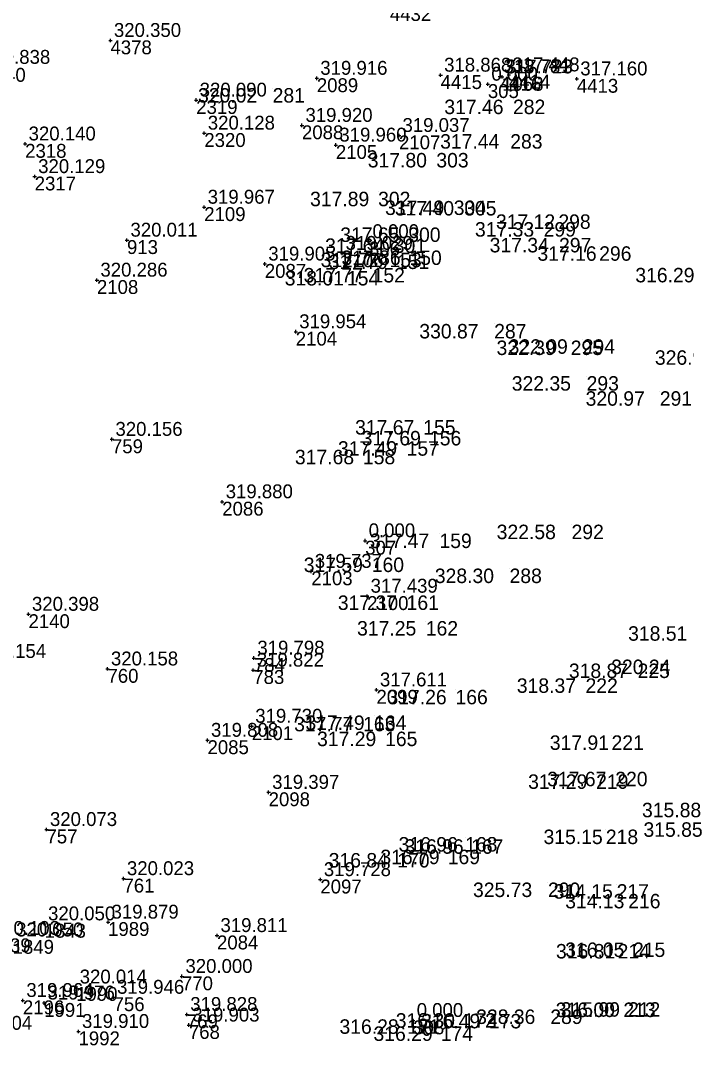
# Model space of a CAD drawing. Extents: x -829398 to -819400, y -1074439 to -1067977.
# Drawn here: x -820952.6 to -820895.1, y -1070112.4 to -1070023.8 of the extents above; entities that cross this region are included whole.
import ezdxf

# ---------------------------------------------------------------- set-up
doc = ezdxf.new("R2010")
doc.units = 0
for name, color, linetype in [('Vrstva 60', 7, 'Continuous'), ('Vrstva 61', 7, 'Continuous'), ('Čísla bodů_doměření_2012', 7, 'Continuous')]:
    doc.layers.add(name, color=color, linetype=linetype)

# ---------------------------------------------------------------- blocks, each defined once
blk = doc.blocks.new('BOD')
at = {"layer": 'Čísla bodů_doměření_2012'}
for p, q in [((-0.15, 0), (0.15, 0)), ((0, -0.15), (0, 0.15))]:
    blk.add_line(p, q, dxfattribs=at)

msp = doc.modelspace()

# ---------------------------------------------------------------- linework, layer by layer
at = {"layer": 'Vrstva 60'}
for p, q in [((-820930.825, -1070029.674), (-820930.825, -1070029.674)), ((-820910.06, -1070030.67), (-820910.06, -1070030.67)), ((-820910.302, -1070033.653), (-820910.302, -1070033.653)), ((-820916.684, -1070035.278), (-820916.684, -1070035.278)), ((-820921.715, -1070038.629), (-820921.715, -1070038.629)), ((-820915.182, -1070039.387), (-820915.182, -1070039.387)), ((-820914.282, -1070039.431), (-820914.282, -1070039.431)), ((-820906.14, -1070040.589), (-820906.14, -1070040.589)), ((-820919.11, -1070041.718), (-820919.11, -1070041.718)), ((-820907.412, -1070041.257), (-820907.412, -1070041.257)), ((-820920.36, -1070042.667), (-820920.36, -1070042.667)), ((-820906.086, -1070042.62), (-820906.086, -1070042.62)), ((-820902.618, -1070043.345), (-820902.618, -1070043.345)), ((-820920.733, -1070043.898), (-820920.733, -1070043.898)), ((-820920.096, -1070044.057), (-820920.096, -1070044.057)), ((-820919.008, -1070043.708), (-820919.008, -1070043.708)), ((-820922.19, -1070045.22), (-820922.19, -1070045.22)), ((-820924.408, -1070045.48), (-820924.408, -1070045.48)), ((-820911.688, -1070050.056), (-820911.688, -1070050.056)), ((-820904.043, -1070051.383), (-820904.043, -1070051.383)), ((-820905.077, -1070051.491), (-820905.077, -1070051.491)), ((-820903.704, -1070054.568), (-820903.704, -1070054.568)), ((-820897.381, -1070055.874), (-820897.381, -1070055.874)), ((-820917.817, -1070058.364), (-820917.817, -1070058.364)), ((-820917.319, -1070059.303), (-820917.319, -1070059.303)), ((-820919.25, -1070060.192), (-820919.25, -1070060.192)), ((-820923.026, -1070060.933), (-820923.026, -1070060.933)), ((-820905.006, -1070067.404), (-820905.006, -1070067.404)), ((-820916.413, -1070068.173), (-820916.413, -1070068.173)), ((-820922.264, -1070070.247), (-820922.264, -1070070.247)), ((-820910.359, -1070071.199), (-820910.359, -1070071.199)), ((-820919.252, -1070073.523), (-820919.252, -1070073.523)), ((-820917.596, -1070075.735), (-820917.596, -1070075.735)), ((-820899.298, -1070079.407), (-820899.298, -1070079.407)), ((-820903.797, -1070080.688), (-820903.797, -1070080.688)), ((-820915.029, -1070081.679), (-820915.029, -1070081.679)), ((-820923.015, -1070084.012), (-820923.015, -1070084.012)), ((-820922.058, -1070083.895), (-820922.058, -1070083.895)), ((-820921.112, -1070085.292), (-820921.112, -1070085.292)), ((-820901.551, -1070085.616), (-820901.551, -1070085.616)), ((-820902.88, -1070088.985), (-820902.88, -1070088.985)), ((-820901.227, -1070088.761), (-820901.227, -1070088.761)), ((-820902.041, -1070093.758), (-820902.041, -1070093.758)), ((-820914.199, -1070094.404), (-820914.199, -1070094.404)), ((-820913.686, -1070094.596), (-820913.686, -1070094.596)), ((-820915.702, -1070095.495), (-820915.702, -1070095.495)), ((-820920.058, -1070095.783), (-820920.058, -1070095.783)), ((-820907.041, -1070098.335), (-820907.041, -1070098.335)), ((-820901.108, -1070098.476), (-820901.108, -1070098.476)), ((-820900.109, -1070099.313), (-820900.109, -1070099.313)), ((-820901.024, -1070103.645), (-820901.024, -1070103.645)), ((-820899.697, -1070103.516), (-820899.697, -1070103.516)), ((-820900.526, -1070108.708), (-820900.526, -1070108.708)), ((-820900.126, -1070108.676), (-820900.126, -1070108.676)), ((-820914.333, -1070109.625), (-820914.333, -1070109.625)), ((-820912.139, -1070109.686), (-820912.139, -1070109.686)), ((-820906.838, -1070109.306), (-820906.838, -1070109.306)), ((-820919.188, -1070110.156), (-820919.188, -1070110.156)), ((-820916.307, -1070110.768), (-820916.307, -1070110.768))]:
    msp.add_line(p, q, dxfattribs=at)

# ---------------------------------------------------------------- block references
for p in [(-820944.836, -1070025.551), (-820944.836, -1070025.551), (-820916.311, -1070028.551), (-820916.311, -1070028.551), (-820910.415, -1070028.525), (-820910.415, -1070028.525), (-820927.007, -1070028.822), (-820927.007, -1070028.822), (-820912.23, -1070029.33), (-820911.184, -1070028.681), (-820911.184, -1070028.681), (-820911.003, -1070028.701), (-820911.003, -1070028.701), (-820904.546, -1070028.872), (-820904.546, -1070028.872), (-820937.427, -1070030.705), (-820937.427, -1070030.705), (-820928.292, -1070032.893), (-820928.292, -1070032.893), (-820936.727, -1070033.561), (-820936.727, -1070033.561), (-820919.908, -1070033.762), (-820919.908, -1070033.762), (-820952.206, -1070034.495), (-820952.206, -1070034.495), (-820925.361, -1070034.593), (-820925.361, -1070034.593), (-820951.38, -1070037.316), (-820951.38, -1070037.316), (-820936.735, -1070039.962), (-820936.735, -1070039.962), (-820943.407, -1070042.811), (-820943.407, -1070042.811), (-820922.5, -1070042.94), (-820924.822, -1070043.953), (-820924.822, -1070043.953), (-820931.501, -1070044.873), (-820931.501, -1070044.873), (-820946.003, -1070046.265), (-820946.003, -1070046.265), (-820928.829, -1070050.727), (-820928.829, -1070050.727), (-820944.705, -1070060.027), (-820944.705, -1070060.027), (-820935.178, -1070065.423), (-820935.178, -1070065.423), (-820922.83, -1070068.79), (-820927.485, -1070071.436), (-820927.485, -1070071.436), (-820922.663, -1070073.582), (-820922.663, -1070073.582), (-820951.916, -1070075.144), (-820951.916, -1070075.144), (-820932.444, -1070078.932), (-820932.444, -1070078.932), (-820945.093, -1070079.869), (-820945.093, -1070079.869), (-820932.496, -1070079.971), (-820932.496, -1070079.971), (-820921.858, -1070081.681), (-820921.858, -1070081.681), (-820932.628, -1070084.819), (-820932.628, -1070084.819), (-820936.45, -1070086.037), (-820936.45, -1070086.037), (-820931.17, -1070090.536), (-820931.17, -1070090.536), (-820950.363, -1070093.747), (-820950.363, -1070093.747), (-820943.712, -1070097.994), (-820943.712, -1070097.994), (-820926.704, -1070098.078), (-820926.704, -1070098.078), (-820950.526, -1070101.899), (-820950.526, -1070101.899), (-820945.041, -1070101.751), (-820945.041, -1070101.751), (-820935.631, -1070102.911), (-820935.631, -1070102.911), (-820938.659, -1070106.444), (-820938.659, -1070106.444), (-820947.793, -1070107.358), (-820947.793, -1070107.358), (-820944.565, -1070108.246), (-820944.565, -1070108.246), (-820952.4, -1070108.52), (-820952.4, -1070108.52), (-820950.562, -1070108.743), (-820950.562, -1070108.743), (-820938.242, -1070109.73), (-820938.242, -1070109.73), (-820938.061, -1070110.647), (-820938.061, -1070110.647), (-820918.68, -1070110.25), (-820947.594, -1070111.2), (-820947.594, -1070111.2)]:
    msp.add_blockref('BOD', p, dxfattribs=at)

# ---------------------------------------------------------------- texts
for s, height, p in [('4432', 1.2, (-820920.7, -1070023.869)), ('4378', 1.2, (-820944.836, -1070026.751)), ('2089', 1.2, (-820927.007, -1070030.022)), ('4415', 1.2, (-820916.311, -1070029.751)), ('305', 1.2, (-820912.23, -1070030.53)), ('4416', 1.2, (-820911.184, -1070029.881)), ('1068', 1.2, (-820911.003, -1070029.901)), ('4414', 1.2, (-820910.415, -1070029.725)), ('4413', 1.2, (-820904.546, -1070030.072)), ('281', 1.25, (-820930.825, -1070030.924)), ('2319', 1.2, (-820937.427, -1070031.905)), ('282', 1.25, (-820910.06, -1070031.92)), ('2320', 1.2, (-820936.727, -1070034.761)), ('2088', 1.2, (-820928.292, -1070034.093)), ('2107', 1.2, (-820919.908, -1070034.962)), ('283', 1.25, (-820910.302, -1070034.903)), ('2318', 1.2, (-820952.206, -1070035.695)), ('2105', 1.2, (-820925.361, -1070035.793)), ('303', 1.25, (-820916.684, -1070036.528)), ('2317', 1.2, (-820951.38, -1070038.516)), ('302', 1.25, (-820921.715, -1070039.879)), ('2109', 1.2, (-820936.735, -1070041.162)), ('304', 1.25, (-820915.182, -1070040.637)), ('305', 1.25, (-820914.282, -1070040.681)), ('298', 1.25, (-820906.14, -1070041.839)), ('300', 1.25, (-820919.11, -1070042.968)), ('299', 1.25, (-820907.412, -1070042.507)), ('297', 1.25, (-820906.086, -1070043.87)), ('913', 1.2, (-820943.407, -1070044.011)), ('913', 1.2, (-820943.407, -1070044.011)), ('306', 1.2, (-820922.5, -1070044.14)), ('301', 1.25, (-820920.36, -1070043.917)), ('296', 1.25, (-820902.618, -1070044.595)), ('2106', 1.2, (-820924.822, -1070045.153)), ('153', 1.25, (-820920.733, -1070045.148)), ('151', 1.25, (-820920.096, -1070045.307)), ('150', 1.25, (-820919.008, -1070044.958)), ('2087', 1.2, (-820931.501, -1070046.073)), ('152', 1.25, (-820922.19, -1070046.47)), ('154', 1.25, (-820924.408, -1070046.73)), ('2108', 1.2, (-820946.003, -1070047.465)), ('287', 1.25, (-820911.688, -1070051.306)), ('2104', 1.2, (-820928.829, -1070051.927)), ('294', 1.25, (-820904.043, -1070052.633)), ('295', 1.25, (-820905.077, -1070052.741)), ('293', 1.25, (-820903.704, -1070055.818)), ('291', 1.25, (-820897.381, -1070057.124)), ('155', 1.25, (-820917.817, -1070059.614)), ('156', 1.25, (-820917.319, -1070060.553)), ('759', 1.2, (-820944.705, -1070061.227)), ('759', 1.2, (-820944.705, -1070061.227)), ('157', 1.25, (-820919.25, -1070061.442)), ('158', 1.25, (-820923.026, -1070062.183)), ('2086', 1.2, (-820935.178, -1070066.623)), ('292', 1.25, (-820905.006, -1070068.654)), ('159', 1.25, (-820916.413, -1070069.423)), ('307', 1.2, (-820922.83, -1070069.99)), ('160', 1.25, (-820922.264, -1070071.497)), ('2103', 1.2, (-820927.485, -1070072.636)), ('288', 1.25, (-820910.359, -1070072.449)), ('2100', 1.2, (-820922.663, -1070074.782)), ('161', 1.25, (-820919.252, -1070074.773)), ('2140', 1.2, (-820951.916, -1070076.344)), ('162', 1.25, (-820917.596, -1070076.985)), ('784', 1.2, (-820932.444, -1070080.132)), ('784', 1.2, (-820932.444, -1070080.132)), ('225', 1.25, (-820899.298, -1070080.657)), ('760', 1.2, (-820945.093, -1070081.069)), ('760', 1.2, (-820945.093, -1070081.069)), ('783', 1.2, (-820932.496, -1070081.171)), ('783', 1.2, (-820932.496, -1070081.171)), ('222', 1.25, (-820903.797, -1070081.938)), ('2099', 1.2, (-820921.858, -1070082.881)), ('166', 1.25, (-820915.029, -1070082.929)), ('163', 1.25, (-820923.015, -1070085.262)), ('164', 1.25, (-820922.058, -1070085.145)), ('2101', 1.2, (-820932.628, -1070086.019)), ('165', 1.25, (-820921.112, -1070086.542)), ('221', 1.25, (-820901.551, -1070086.866)), ('2085', 1.2, (-820936.45, -1070087.237)), ('219', 1.25, (-820902.88, -1070090.235)), ('220', 1.25, (-820901.227, -1070090.011)), ('2098', 1.2, (-820931.17, -1070091.736)), ('757', 1.2, (-820950.363, -1070094.947)), ('757', 1.2, (-820950.363, -1070094.947)), ('218', 1.25, (-820902.041, -1070095.008)), ('168', 1.25, (-820914.199, -1070095.654)), ('167', 1.25, (-820913.686, -1070095.846)), ('169', 1.25, (-820915.702, -1070096.745)), ('170', 1.25, (-820920.058, -1070097.033)), ('761', 1.2, (-820943.712, -1070099.194)), ('761', 1.2, (-820943.712, -1070099.194)), ('2097', 1.2, (-820926.704, -1070099.278)), ('290', 1.25, (-820907.041, -1070099.585)), ('217', 1.25, (-820901.108, -1070099.726)), ('216', 1.25, (-820900.109, -1070100.563)), ('1843', 1.2, (-820950.526, -1070103.099)), ('1989', 1.2, (-820945.041, -1070102.951)), ('2139', 1.2, (-820955.3, -1070104.36)), ('1849', 1.2, (-820953.284, -1070104.49)), ('2084', 1.2, (-820935.631, -1070104.111)), ('214', 1.25, (-820901.024, -1070104.895)), ('215', 1.25, (-820899.697, -1070104.766)), ('770', 1.2, (-820938.659, -1070107.644)), ('770', 1.2, (-820938.659, -1070107.644)), ('1990', 1.2, (-820947.793, -1070108.558)), ('2196', 1.2, (-820952.4, -1070109.72)), ('1991', 1.2, (-820950.562, -1070109.943)), ('756', 1.2, (-820944.565, -1070109.446)), ('756', 1.2, (-820944.565, -1070109.446)), ('213', 1.25, (-820900.526, -1070109.958)), ('212', 1.25, (-820900.126, -1070109.926)), ('769', 1.2, (-820938.242, -1070110.93)), ('769', 1.2, (-820938.242, -1070110.93)), ('172', 1.25, (-820914.333, -1070110.875)), ('173', 1.25, (-820912.139, -1070110.936)), ('289', 1.25, (-820906.838, -1070110.556)), ('768', 1.2, (-820938.061, -1070111.847)), ('768', 1.2, (-820938.061, -1070111.847)), ('171', 1.25, (-820919.188, -1070111.406)), ('308', 1.2, (-820918.68, -1070111.45)), ('174', 1.25, (-820916.307, -1070112.018)), ('1992', 1.2, (-820947.594, -1070112.4))]:
    msp.add_text(s, height=height, dxfattribs=at).set_placement(p)
at = {"layer": 'Vrstva 61'}
for s, height, p in [('320.350', 1.2, (-820944.536, -1070025.251)), ('319.838', 1.2, (-820955.838, -1070027.574)), ('319.916', 1.2, (-820926.707, -1070028.522)), ('318.868', 1.2, (-820916.011, -1070028.251)), ('318.781', 1.2, (-820910.884, -1070028.381)), ('317.723', 1.2, (-820910.703, -1070028.401)), ('317.448', 1.2, (-820910.115, -1070028.225)), ('317.160', 1.2, (-820904.246, -1070028.572)), ('319.840', 1.2, (-820957.956, -1070029.128)), ('0.000', 1.2, (-820911.93, -1070029.03)), ('320.090', 1.2, (-820937.127, -1070030.405)), ('320.02', 1.25, (-820937.271, -1070030.924)), ('317.46', 1.25, (-820915.994, -1070031.92)), ('319.920', 1.2, (-820927.992, -1070032.593)), ('320.128', 1.2, (-820936.427, -1070033.261)), ('319.037', 1.2, (-820919.608, -1070033.462)), ('320.140', 1.2, (-820951.906, -1070034.195)), ('319.960', 1.2, (-820925.061, -1070034.293)), ('317.44', 1.25, (-820916.355, -1070034.903)), ('317.80', 1.25, (-820922.609, -1070036.528)), ('320.129', 1.2, (-820951.08, -1070037.016)), ('319.967', 1.2, (-820936.435, -1070039.662)), ('317.89', 1.25, (-820927.591, -1070039.879)), ('317.49', 1.25, (-820921.116, -1070040.637)), ('317.40', 1.25, (-820920.266, -1070040.681)), ('317.12', 1.25, (-820911.533, -1070041.839)), ('320.011', 1.2, (-820943.107, -1070042.511)), ('317.65', 1.25, (-820924.985, -1070042.968)), ('0.000', 1.2, (-820922.2, -1070042.64)), ('317.33', 1.25, (-820913.347, -1070042.507)), ('319.029', 1.2, (-820924.522, -1070043.653)), ('317.34', 1.25, (-820912.08, -1070043.87)), ('319.905', 1.2, (-820931.201, -1070044.573)), ('317.64', 1.25, (-820926.294, -1070043.917)), ('317.16', 1.25, (-820907.952, -1070044.595)), ('317.72', 1.25, (-820926.677, -1070045.148)), ('317.79', 1.25, (-820925.981, -1070045.307)), ('317.86', 1.25, (-820924.884, -1070044.958)), ('320.286', 1.2, (-820945.703, -1070045.965)), ('317.77', 1.25, (-820928.144, -1070046.47)), ('316.29', 1.25, (-820899.496, -1070046.46)), ('318.01', 1.25, (-820929.782, -1070046.73)), ('319.954', 1.2, (-820928.529, -1070050.427)), ('330.87', 1.25, (-820918.154, -1070051.306)), ('322.09', 1.25, (-820910.44, -1070052.633)), ('322.39', 1.25, (-820911.484, -1070052.741)), ('326.99', 1.25, (-820897.802, -1070053.586)), ('322.35', 1.25, (-820910.17, -1070055.818)), ('320.97', 1.25, (-820903.788, -1070057.124)), ('320.156', 1.2, (-820944.405, -1070059.727)), ('317.67', 1.25, (-820923.702, -1070059.614)), ('317.69', 1.25, (-820923.135, -1070060.553)), ('317.49', 1.25, (-820925.184, -1070061.442)), ('317.68', 1.25, (-820928.901, -1070062.183)), ('319.880', 1.2, (-820934.878, -1070065.123)), ('0.000', 1.2, (-820922.53, -1070068.49)), ('322.58', 1.25, (-820911.472, -1070068.654)), ('317.47', 1.25, (-820922.416, -1070069.423)), ('319.737', 1.2, (-820927.185, -1070071.136)), ('317.59', 1.25, (-820928.14, -1070071.497)), ('328.30', 1.25, (-820916.815, -1070072.449)), ('317.439', 1.2, (-820922.363, -1070073.282)), ('317.37', 1.25, (-820925.196, -1070074.773)), ('320.398', 1.2, (-820951.616, -1070074.844)), ('317.25', 1.25, (-820923.531, -1070076.985)), ('318.51', 1.25, (-820900.117, -1070077.433)), ('320.154', 1.2, (-820956.196, -1070078.922)), ('319.798', 1.2, (-820932.144, -1070078.632)), ('320.158', 1.2, (-820944.793, -1070079.569)), ('319.822', 1.2, (-820932.196, -1070079.671)), ('318.87', 1.25, (-820905.233, -1070080.657)), ('320.24', 1.25, (-820901.579, -1070080.316)), ('317.611', 1.2, (-820921.558, -1070081.381)), ('318.37', 1.25, (-820909.732, -1070081.938)), ('317.26', 1.25, (-820920.905, -1070082.929)), ('319.730', 1.2, (-820932.328, -1070084.519)), ('317.77', 1.25, (-820928.969, -1070085.262)), ('317.49', 1.25, (-820927.992, -1070085.145)), ('319.808', 1.2, (-820936.15, -1070085.737)), ('317.29', 1.25, (-820926.988, -1070086.542)), ('317.91', 1.25, (-820906.885, -1070086.866)), ('319.397', 1.2, (-820930.87, -1070090.236)), ('317.29', 1.25, (-820908.756, -1070090.235)), ('317.67', 1.25, (-820907.112, -1070090.011)), ('315.88', 1.25, (-820898.918, -1070092.69)), ('320.073', 1.2, (-820950.063, -1070093.447)), ('315.15', 1.25, (-820907.425, -1070095.008)), ('315.85', 1.25, (-820898.791, -1070094.378)), ('316.96', 1.25, (-820919.947, -1070095.654)), ('316.96', 1.25, (-820919.434, -1070095.846)), ('316.79', 1.25, (-820921.518, -1070096.745)), ('320.023', 1.2, (-820943.412, -1070097.694)), ('319.728', 1.2, (-820926.404, -1070097.778)), ('316.84', 1.25, (-820925.983, -1070097.033)), ('325.73', 1.25, (-820913.517, -1070099.585)), ('314.15', 1.25, (-820906.551, -1070099.726)), ('314.13', 1.25, (-820905.552, -1070100.563)), ('320.050', 1.2, (-820950.226, -1070101.599)), ('319.879', 1.2, (-820944.741, -1070101.451)), ('320.103', 1.2, (-820955, -1070102.86)), ('320.050', 1.2, (-820952.984, -1070102.99)), ('319.811', 1.2, (-820935.331, -1070102.611)), ('316.81', 1.25, (-820906.348, -1070104.895)), ('316.05', 1.25, (-820905.553, -1070104.766)), ('320.000', 1.2, (-820938.359, -1070106.144)), ('320.014', 1.2, (-820947.493, -1070107.058)), ('319.964', 1.2, (-820952.1, -1070108.22)), ('319.976', 1.2, (-820950.262, -1070108.443)), ('319.946', 1.2, (-820944.265, -1070107.946)), ('319.828', 1.2, (-820937.942, -1070109.43)), ('0.000', 1.2, (-820918.38, -1070109.95)), ('316.00', 1.25, (-820906.372, -1070109.958)), ('315.99', 1.25, (-820905.933, -1070109.926)), ('319.904', 1.2, (-820957.4, -1070111.06)), ('319.910', 1.2, (-820947.294, -1070110.9)), ('319.903', 1.2, (-820937.761, -1070110.347)), ('316.30', 1.25, (-820920.189, -1070110.875)), ('316.49', 1.25, (-820918.005, -1070110.936)), ('328.36', 1.25, (-820913.245, -1070110.556)), ('316.28', 1.25, (-820925.054, -1070111.406)), ('316.29', 1.25, (-820922.114, -1070112.018))]:
    msp.add_text(s, height=height, dxfattribs=at).set_placement(p)

doc.saveas('drawing.dxf')
